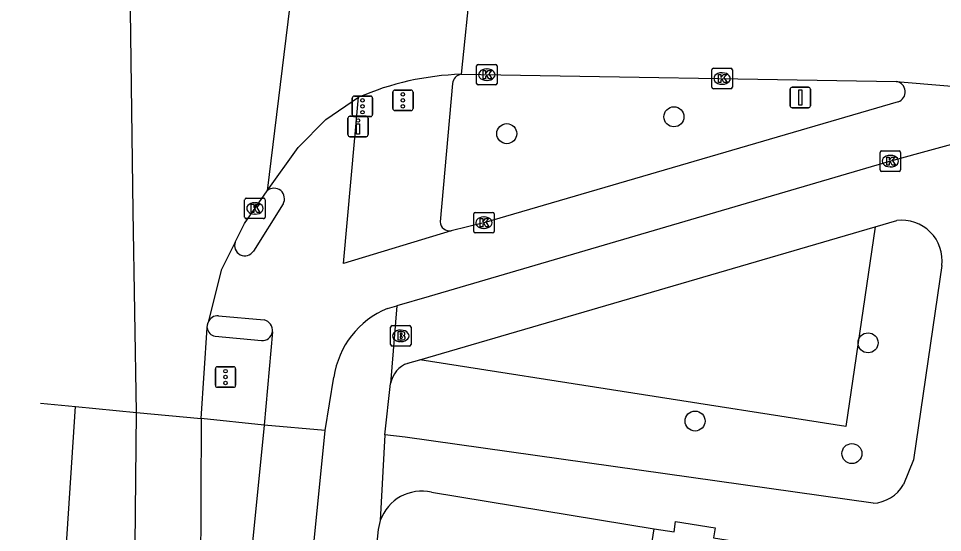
# Model space of a CAD drawing. Extents: x 163010 to 163853, y 382793 to 383982.
# Drawn here: x 163185.51 to 163230.64, y 383238.42 to 383263.51 of the extents above; entities that cross this region are included whole.
import ezdxf

# ---------------------------------------------------------------- set-up
doc = ezdxf.new("R2010")
doc.units = 0
for name, color, linetype in [('IMGEO_Boom', 7, 'Continuous'), ('IMGEO_Brandkraan', 7, 'Continuous'), ('IMGEO_Drukknoppaal', 7, 'Continuous'), ('IMGEO_Fietspad_gesloten', 7, 'Continuous'), ('IMGEO_Fietspad_open', 7, 'Continuous'), ('IMGEO_Groenvoorziening', 7, 'Continuous'), ('IMGEO_Kolk', 7, 'Continuous'), ('IMGEO_Pand', 7, 'Continuous'), ('IMGEO_Rijbaan_lokaal_gesloten', 7, 'Continuous'), ('IMGEO_Rijbaan_regionaal_gesloten', 7, 'Continuous'), ('IMGEO_Verkeersbordpaal', 7, 'Continuous'), ('IMGEO_Verkeersregelinstallatiepaal', 7, 'Continuous'), ('IMGEO_Voetpad_open', 7, 'Continuous')]:
    doc.layers.add(name, color=color, linetype=linetype)

msp = doc.modelspace()

# ---------------------------------------------------------------- linework, layer by layer
at = {"layer": 'IMGEO_Boom'}
for centre in [(163217.523, 383258.713), (163209.358, 383257.89), (163227.002, 383247.678), (163218.553, 383243.86), (163226.214, 383242.271)]:
    msp.add_circle(centre, 0.489, dxfattribs=at)
at = {"layer": 'IMGEO_Brandkraan'}
for p, q in [((163203.757, 383248.518), (163204.609, 383248.518)), ((163203.682, 383247.592), (163203.682, 383248.444)), ((163204.17, 383248.298), (163204.195, 383248.298)), ((163204.683, 383248.444), (163204.683, 383247.592)), ((163204.193, 383247.738), (163204.168, 383247.738)), ((163204.609, 383247.518), (163203.757, 383247.518))]:
    msp.add_line(p, q, dxfattribs=at)
for points in [[(163203.757, 383248.518), (163204.609, 383248.518)], [(163203.682, 383247.592), (163203.682, 383248.444)], [(163204.03, 383248.218), (163204.03, 383247.818), (163204.243, 383247.818)], [(163204.261, 383248.218), (163204.03, 383248.218)], [(163204.209, 383248.137), (163204.155, 383248.137), (163204.155, 383248.061)], [(163204.155, 383248.061), (163204.208, 383248.061)], [(163204.683, 383248.444), (163204.683, 383247.592)], [(163204.217, 383247.985), (163204.155, 383247.985), (163204.155, 383247.904)], [(163204.155, 383247.904), (163204.217, 383247.904)], [(163204.609, 383247.518), (163203.757, 383247.518)]]:
    msp.add_lwpolyline(points, dxfattribs=at)
for centre, radius, start, end in [((163203.759, 383248.442), 0.0765, 91.552, 178.448), ((163203.759, 383248.442), 0.0765, 91.552, 178.448), ((163204.607, 383248.442), 0.0765, 1.552, 88.448), ((163204.607, 383248.442), 0.0765, 1.552, 88.448), ((163204.21, 383248.099), 0.0379, 267.8285, 90.9355), ((163204.265, 383248.073), 0.145, 59.4692, 91.5367), ((163204.29, 383248.12), 0.0922, 285.5137, 58.1501), ((163204.218, 383247.944), 0.0404, 269.8759, 90.5077), ((163204.249, 383248.069), 0.251, 268.6676, 293.5347), ((163204.295, 383247.928), 0.105, 301.3115, 78.989), ((163203.759, 383247.594), 0.0765, 181.552, 268.448), ((163203.759, 383247.594), 0.0765, 181.552, 268.448), ((163204.607, 383247.594), 0.0765, 271.552, 358.448), ((163204.607, 383247.594), 0.0765, 271.552, 358.448)]:
    msp.add_arc(centre, radius, start, end, dxfattribs=at)
for centre, major_axis, ratio, start_param, end_param in [((163204.169, 383248.018), (-0.387, 0.002), 0.722429, 4.712389, 7.853982), ((163204.194, 383248.018), (-0.39, 0.002), 0.717154, 1.570796, 4.712389)]:
    msp.add_ellipse(centre, major_axis=major_axis, ratio=ratio, start_param=start_param, end_param=end_param, dxfattribs=at)
at = {"layer": 'IMGEO_Drukknoppaal'}
for p, q in [((163201.598, 383257.843), (163201.598, 383258.643)), ((163201.598, 383258.643), (163201.598, 383257.843)), ((163201.698, 383258.743), (163202.488, 383258.743)), ((163202.488, 383258.743), (163201.698, 383258.743)), ((163202.588, 383258.643), (163202.588, 383257.843)), ((163202.588, 383257.843), (163202.588, 383258.643)), ((163202.488, 383257.743), (163201.698, 383257.743)), ((163201.698, 383257.743), (163202.488, 383257.743))]:
    msp.add_line(p, q, dxfattribs=at)
msp.add_lwpolyline([(163202.168, 383258.368), (163202.168, 383257.868), (163202.018, 383257.868), (163202.018, 383258.368), (163202.168, 383258.368)], dxfattribs=at)
msp.add_circle((163202.093, 383258.533), 0.085, dxfattribs=at)
for centre, start, end in [((163201.698, 383258.643), 90, 180), ((163201.698, 383258.643), 90, 180), ((163202.488, 383258.643), 0, 90), ((163202.488, 383258.643), 360, 90), ((163201.698, 383257.843), 180, 270), ((163201.698, 383257.843), 180, 270), ((163202.488, 383257.843), 270, 0), ((163202.488, 383257.843), 270, 0)]:
    msp.add_arc(centre, 0.1, start, end, dxfattribs=at)
at = {"layer": 'IMGEO_Fietspad_gesloten'}
for points in [[(163206.644, 383253.146), (163201.384, 383251.559), (163202.119, 383259.664)], [(163239.047, 383259.544), (163228.092, 383256.549), (163205.576, 383249.947), (163203.99, 383249.482)], [(163228.473, 383259.44), (163208.243, 383253.544), (163206.644, 383253.146)], [(163198.433, 383254.456), (163196.981, 383252.158)], [(163203.537, 383249.349), (163203.99, 383249.482)], [(163195.279, 383249.003), (163197.503, 383248.803)], [(163197.909, 383248.214), (163197.507, 383243.656)], [(163200.49, 383243.397), (163200.916, 383246.002)], [(163200.49, 383243.397), (163197.507, 383243.656)]]:
    msp.add_lwpolyline(points, dxfattribs=at)
for centre, radius, start, end in [((163228.3, 383259.928), 0.518, 289.4745, 81.5952), ((163197.989, 383254.713), 0.513, 329.9079, 130.597), ((163196.563, 383252.427), 0.497, 159.9347, 327.1944), ((163195.256, 383248.484), 0.52, 87.4249, 159.12), ((163205.123, 383245.407), 4.249, 111.9215, 171.9503), ((163197.387, 383248.288), 0.527, 351.8818, 77.2755)]:
    msp.add_arc(centre, radius, start, end, dxfattribs=at)
at = {"layer": 'IMGEO_Fietspad_open'}
for points in [[(163197.507, 383243.656), (163195.526, 383223.756), (163195.306, 383220.009), (163194.949, 383214.099)], [(163198.031, 383213.173), (163198.073, 383213.577), (163198.45, 383219.822), (163198.898, 383227.437), (163200.49, 383243.397)]]:
    msp.add_lwpolyline(points, dxfattribs=at)
at = {"layer": 'IMGEO_Groenvoorziening'}
msp.add_lwpolyline([(163227.35, 383253.339), (163225.919, 383243.594), (163205.111, 383246.846)], dxfattribs=at)
at = {"layer": 'IMGEO_Kolk'}
for p, q in [((163207.882, 383260.342), (163207.882, 383261.194)), ((163207.957, 383261.268), (163208.809, 383261.268)), ((163208.883, 383261.194), (163208.883, 383260.342)), ((163208.37, 383261.048), (163208.395, 383261.048)), ((163219.374, 383260.156), (163219.374, 383261.008)), ((163219.449, 383261.082), (163220.301, 383261.082)), ((163219.862, 383260.862), (163219.887, 383260.862)), ((163220.375, 383261.008), (163220.375, 383260.156)), ((163208.809, 383260.268), (163207.957, 383260.268)), ((163208.393, 383260.488), (163208.368, 383260.488)), ((163219.885, 383260.302), (163219.86, 383260.302)), ((163220.301, 383260.082), (163219.449, 383260.082)), ((163227.591, 383256.123), (163227.591, 383256.975)), ((163227.666, 383257.049), (163228.518, 383257.049)), ((163228.079, 383256.829), (163228.104, 383256.829)), ((163228.592, 383256.975), (163228.592, 383256.123)), ((163228.102, 383256.269), (163228.077, 383256.269)), ((163228.518, 383256.049), (163227.666, 383256.049)), ((163196.557, 383253.814), (163196.557, 383254.666)), ((163196.632, 383254.74), (163197.484, 383254.74)), ((163197.045, 383254.52), (163197.07, 383254.52)), ((163197.558, 383254.666), (163197.558, 383253.814)), ((163197.068, 383253.96), (163197.043, 383253.96)), ((163207.742, 383253.118), (163207.742, 383253.97)), ((163207.817, 383254.044), (163208.669, 383254.044)), ((163208.743, 383253.97), (163208.743, 383253.118)), ((163197.484, 383253.74), (163196.632, 383253.74)), ((163208.23, 383253.824), (163208.255, 383253.824)), ((163208.669, 383253.044), (163207.817, 383253.044)), ((163208.253, 383253.264), (163208.228, 383253.264))]:
    msp.add_line(p, q, dxfattribs=at)
for points in [[(163207.882, 383260.342), (163207.882, 383261.194)], [(163207.957, 383261.268), (163208.809, 383261.268)], [(163208.883, 383261.194), (163208.883, 383260.342)], [(163208.203, 383260.968), (163208.326, 383260.968), (163208.326, 383260.817), (163208.456, 383260.968), (163208.62, 383260.968), (163208.474, 383260.817), (163208.627, 383260.568), (163208.475, 383260.568), (163208.39, 383260.732), (163208.326, 383260.665), (163208.326, 383260.568), (163208.203, 383260.568), (163208.203, 383260.968)], [(163219.374, 383260.156), (163219.374, 383261.008)], [(163219.449, 383261.082), (163220.301, 383261.082)], [(163219.695, 383260.782), (163219.818, 383260.782), (163219.818, 383260.631), (163219.948, 383260.782), (163220.112, 383260.782), (163219.966, 383260.631), (163220.119, 383260.382), (163219.967, 383260.382), (163219.882, 383260.546), (163219.818, 383260.479), (163219.818, 383260.382), (163219.695, 383260.382), (163219.695, 383260.782)], [(163220.375, 383261.008), (163220.375, 383260.156)], [(163208.809, 383260.268), (163207.957, 383260.268)], [(163220.301, 383260.082), (163219.449, 383260.082)], [(163227.591, 383256.123), (163227.591, 383256.975)], [(163227.666, 383257.049), (163228.518, 383257.049)], [(163227.912, 383256.749), (163228.035, 383256.749), (163228.035, 383256.598), (163228.165, 383256.749), (163228.329, 383256.749), (163228.183, 383256.598), (163228.336, 383256.349), (163228.184, 383256.349), (163228.099, 383256.513), (163228.035, 383256.446), (163228.035, 383256.349), (163227.912, 383256.349), (163227.912, 383256.749)], [(163228.592, 383256.975), (163228.592, 383256.123)], [(163228.518, 383256.049), (163227.666, 383256.049)], [(163196.557, 383253.814), (163196.557, 383254.666)], [(163196.632, 383254.74), (163197.484, 383254.74)], [(163196.878, 383254.44), (163197.001, 383254.44), (163197.001, 383254.289), (163197.131, 383254.44), (163197.295, 383254.44), (163197.149, 383254.289), (163197.302, 383254.04), (163197.15, 383254.04), (163197.065, 383254.204), (163197.001, 383254.137), (163197.001, 383254.04), (163196.878, 383254.04), (163196.878, 383254.44)], [(163197.558, 383254.666), (163197.558, 383253.814)], [(163207.742, 383253.118), (163207.742, 383253.97)], [(163207.817, 383254.044), (163208.669, 383254.044)], [(163208.743, 383253.97), (163208.743, 383253.118)], [(163197.484, 383253.74), (163196.632, 383253.74)], [(163208.063, 383253.744), (163208.186, 383253.744), (163208.186, 383253.593), (163208.316, 383253.744), (163208.48, 383253.744), (163208.334, 383253.593), (163208.487, 383253.344), (163208.335, 383253.344), (163208.25, 383253.508), (163208.186, 383253.441), (163208.186, 383253.344), (163208.063, 383253.344), (163208.063, 383253.744)], [(163208.669, 383253.044), (163207.817, 383253.044)]]:
    msp.add_lwpolyline(points, dxfattribs=at)
for centre, start, end in [((163207.959, 383261.192), 91.552, 178.448), ((163207.959, 383261.192), 91.552, 178.448), ((163208.807, 383261.192), 1.552, 88.448), ((163208.807, 383261.192), 1.552, 88.448), ((163219.451, 383261.006), 91.552, 178.448), ((163219.451, 383261.006), 91.552, 178.448), ((163220.299, 383261.006), 1.552, 88.448), ((163220.299, 383261.006), 1.552, 88.448), ((163207.959, 383260.344), 181.552, 268.448), ((163207.959, 383260.344), 181.552, 268.448), ((163208.807, 383260.344), 271.552, 358.448), ((163208.807, 383260.344), 271.552, 358.448), ((163219.451, 383260.158), 181.552, 268.448), ((163219.451, 383260.158), 181.552, 268.448), ((163220.299, 383260.158), 271.552, 358.448), ((163220.299, 383260.158), 271.552, 358.448), ((163227.668, 383256.973), 91.552, 178.448), ((163227.668, 383256.973), 91.552, 178.448), ((163228.516, 383256.973), 1.552, 88.448), ((163228.516, 383256.973), 1.552, 88.448), ((163227.668, 383256.125), 181.552, 268.448), ((163227.668, 383256.125), 181.552, 268.448), ((163228.516, 383256.125), 271.552, 358.448), ((163228.516, 383256.125), 271.552, 358.448), ((163196.634, 383254.664), 91.552, 178.448), ((163196.634, 383254.664), 91.552, 178.448), ((163197.482, 383254.664), 1.552, 88.448), ((163197.482, 383254.664), 1.552, 88.448), ((163207.819, 383253.968), 91.552, 178.448), ((163207.819, 383253.968), 91.552, 178.448), ((163208.667, 383253.968), 1.552, 88.448), ((163208.667, 383253.968), 1.552, 88.448), ((163196.634, 383253.816), 181.552, 268.448), ((163196.634, 383253.816), 181.552, 268.448), ((163197.482, 383253.816), 271.552, 358.448), ((163197.482, 383253.816), 271.552, 358.448), ((163207.819, 383253.12), 181.552, 268.448), ((163207.819, 383253.12), 181.552, 268.448), ((163208.667, 383253.12), 271.552, 358.448), ((163208.667, 383253.12), 271.552, 358.448)]:
    msp.add_arc(centre, 0.0765, start, end, dxfattribs=at)
for centre, major_axis, ratio, start_param, end_param in [((163208.369, 383260.768), (-0.387, 0.002), 0.722429, 4.712389, 7.853982), ((163208.394, 383260.768), (-0.39, 0.002), 0.717154, 1.570796, 4.712389), ((163219.861, 383260.582), (-0.387, 0.002), 0.722429, 4.712389, 7.853982), ((163219.886, 383260.582), (-0.39, 0.002), 0.717154, 1.570796, 4.712389), ((163228.078, 383256.549), (-0.387, 0.002), 0.722429, 4.712389, 7.853982), ((163228.103, 383256.549), (-0.39, 0.002), 0.717154, 1.570796, 4.712389), ((163197.044, 383254.24), (-0.387, 0.002), 0.722429, 4.712389, 7.853982), ((163197.069, 383254.24), (-0.39, 0.002), 0.717154, 1.570796, 4.712389), ((163208.229, 383253.544), (-0.387, 0.002), 0.722429, 4.712389, 7.853982), ((163208.254, 383253.544), (-0.39, 0.002), 0.717154, 1.570796, 4.712389)]:
    msp.add_ellipse(centre, major_axis=major_axis, ratio=ratio, start_param=start_param, end_param=end_param, dxfattribs=at)
at = {"layer": 'IMGEO_Pand'}
for points in [[(163213.912, 383221.821), (163216.562, 383238.601)], [(163216.562, 383238.601), (163217.527, 383238.448), (163217.606, 383238.953), (163219.53, 383238.649), (163219.452, 383238.15), (163226.432, 383237.048)]]:
    msp.add_lwpolyline(points, dxfattribs=at)
at = {"layer": 'IMGEO_Rijbaan_lokaal_gesloten'}
for points in [[(163207.596, 383265.404), (163207.134, 383260.788)], [(163207.134, 383260.788), (163228.376, 383260.441)], [(163228.376, 383260.441), (163239.047, 383259.544)], [(163197.655, 383255.103), (163199.166, 383257.21), (163200.526, 383258.574), (163202.119, 383259.664)]]:
    msp.add_lwpolyline(points, dxfattribs=at)
msp.add_arc((163207.587, 383247.018), 13.777, 91.8832, 113.3824, dxfattribs=at)
at = {"layer": 'IMGEO_Rijbaan_regionaal_gesloten'}
for points in [[(163191.278, 383244.281), (163191.118, 383254.099), (163190.697, 383284.727), (163190.152, 383296.691)], [(163199.019, 383266.295), (163197.655, 383255.103)], [(163196.096, 383252.598), (163196.55, 383253.506), (163197.655, 383255.103)], [(163196.096, 383252.598), (163195.409, 383251.226), (163194.77, 383248.669)], [(163194.731, 383248.405), (163194.741, 383248.551), (163194.77, 383248.669)], [(163194.439, 383243.981), (163194.731, 383248.405)], [(163185.511, 383198.678), (163185.511, 383198.68), (163185.796, 383202.497), (163186.154, 383211.728), (163188.293, 383244.563)], [(163186.584, 383244.725), (163188.293, 383244.563)], [(163188.293, 383244.563), (163191.278, 383244.281)], [(163189.55, 383203.434), (163190.005, 383207.369), (163191.061, 383223.216), (163191.278, 383244.281)], [(163191.278, 383244.281), (163194.439, 383243.981)], [(163194.439, 383243.981), (163194.379, 383232.462), (163193.773, 383218.958), (163193.602, 383215.252), (163193.551, 383214.015)]]:
    msp.add_lwpolyline(points, dxfattribs=at)
at = {"layer": 'IMGEO_Verkeersbordpaal'}
for p, q in [((163223.198, 383259.255), (163223.198, 383260.055)), ((163223.198, 383260.055), (163223.198, 383259.255)), ((163223.298, 383260.155), (163224.088, 383260.155)), ((163224.088, 383260.155), (163223.298, 383260.155)), ((163224.188, 383260.055), (163224.188, 383259.255)), ((163224.188, 383259.255), (163224.188, 383260.055)), ((163224.088, 383259.155), (163223.298, 383259.155)), ((163223.298, 383259.155), (163224.088, 383259.155))]:
    msp.add_line(p, q, dxfattribs=at)
msp.add_lwpolyline([(163223.618, 383260.03), (163223.768, 383260.03), (163223.768, 383259.28), (163223.618, 383259.28), (163223.618, 383260.03)], dxfattribs=at)
for centre, start, end in [((163223.298, 383260.055), 90, 180), ((163223.298, 383260.055), 90, 180), ((163224.088, 383260.055), 0, 90), ((163224.088, 383260.055), 360, 90), ((163223.298, 383259.255), 180, 270), ((163223.298, 383259.255), 180, 270), ((163224.088, 383259.255), 270, 0), ((163224.088, 383259.255), 270, 0)]:
    msp.add_arc(centre, 0.1, start, end, dxfattribs=at)
at = {"layer": 'IMGEO_Verkeersregelinstallatiepaal'}
for p, q in [((163203.79, 383259.117), (163203.79, 383259.917)), ((163203.79, 383259.917), (163203.79, 383259.117)), ((163203.89, 383260.017), (163204.68, 383260.017)), ((163204.68, 383260.017), (163203.89, 383260.017)), ((163204.78, 383259.917), (163204.78, 383259.117)), ((163204.78, 383259.117), (163204.78, 383259.917)), ((163201.815, 383258.825), (163201.815, 383259.625)), ((163201.815, 383259.625), (163201.815, 383258.825)), ((163201.915, 383259.725), (163202.705, 383259.725)), ((163202.705, 383259.725), (163201.915, 383259.725)), ((163202.805, 383259.625), (163202.805, 383258.825)), ((163202.805, 383258.825), (163202.805, 383259.625)), ((163204.68, 383259.017), (163203.89, 383259.017)), ((163203.89, 383259.017), (163204.68, 383259.017)), ((163202.705, 383258.725), (163201.915, 383258.725)), ((163201.915, 383258.725), (163202.705, 383258.725)), ((163195.126, 383245.606), (163195.126, 383246.406)), ((163195.126, 383246.406), (163195.126, 383245.606)), ((163195.226, 383246.506), (163196.016, 383246.506)), ((163196.016, 383246.506), (163195.226, 383246.506)), ((163196.116, 383246.406), (163196.116, 383245.606)), ((163196.116, 383245.606), (163196.116, 383246.406)), ((163196.016, 383245.506), (163195.226, 383245.506)), ((163195.226, 383245.506), (163196.016, 383245.506))]:
    msp.add_line(p, q, dxfattribs=at)
for centre in [(163204.285, 383259.807), (163202.31, 383259.515), (163204.285, 383259.517), (163202.31, 383259.225), (163202.31, 383258.935), (163204.285, 383259.227), (163195.621, 383246.296), (163195.621, 383246.006), (163195.621, 383245.716)]:
    msp.add_circle(centre, 0.085, dxfattribs=at)
for centre, start, end in [((163203.89, 383259.917), 90, 180), ((163203.89, 383259.917), 90, 180), ((163204.68, 383259.917), 0, 90), ((163204.68, 383259.917), 360, 90), ((163201.915, 383259.625), 90, 180), ((163201.915, 383259.625), 90, 180), ((163202.705, 383259.625), 0, 90), ((163202.705, 383259.625), 360, 90), ((163203.89, 383259.117), 180, 270), ((163203.89, 383259.117), 180, 270), ((163204.68, 383259.117), 270, 0), ((163204.68, 383259.117), 270, 0), ((163201.915, 383258.825), 180, 270), ((163201.915, 383258.825), 180, 270), ((163202.705, 383258.825), 270, 0), ((163202.705, 383258.825), 270, 0), ((163195.226, 383246.406), 90, 180), ((163195.226, 383246.406), 90, 180), ((163196.016, 383246.406), 0, 90), ((163196.016, 383246.406), 360, 90), ((163195.226, 383245.606), 180, 270), ((163195.226, 383245.606), 180, 270), ((163196.016, 383245.606), 270, 0), ((163196.016, 383245.606), 270, 0)]:
    msp.add_arc(centre, 0.1, start, end, dxfattribs=at)
at = {"layer": 'IMGEO_Voetpad_open'}
for points in [[(163206.708, 383260.337), (163206.104, 383253.582)], [(163227.35, 383253.339), (163228.403, 383253.646)], [(163205.111, 383246.846), (163227.35, 383253.339)], [(163230.61, 383251.446), (163230.398, 383250), (163229.217, 383241.963), (163228.731, 383240.756)], [(163203.99, 383249.482), (163203.687, 383245.689)], [(163195.114, 383248.002), (163197.376, 383247.788)], [(163204.533, 383246.677), (163205.111, 383246.846)], [(163203.406, 383243.179), (163203.687, 383245.689)], [(163197.507, 383243.656), (163194.439, 383243.981)], [(163203.406, 383243.179), (163203.182, 383238.999)], [(163227.247, 383239.846), (163204.4, 383243.068), (163203.406, 383243.179)], [(163205.687, 383240.38), (163216.562, 383238.601)], [(163203.067, 383238.417), (163201.846, 383225.58), (163200.609, 383205.73), (163199.926, 383190.826), (163200.054, 383190.545)]]:
    msp.add_lwpolyline(points, dxfattribs=at)
for centre, radius, start, end in [((163207.208, 383260.291), 0.502, 98.512, 174.7537), ((163206.573, 383253.611), 0.47, 183.5264, 278.6383), ((163228.649, 383251.686), 1.975, 353.0162, 97.1658), ((163195.181, 383248.449), 0.452, 185.6222, 261.4626), ((163197.414, 383248.287), 0.501, 265.7015, 351.5656), ((163204.897, 383245.509), 1.223, 107.3096, 171.5452), ((163205.202, 383238.298), 2.138, 76.8808, 160.8549), ((163227.163, 383241.647), 1.803, 272.6543, 330.3795), ((163205.181, 383238.302), 2.117, 160.7671, 176.8782)]:
    msp.add_arc(centre, radius, start, end, dxfattribs=at)

doc.saveas('drawing.dxf')
